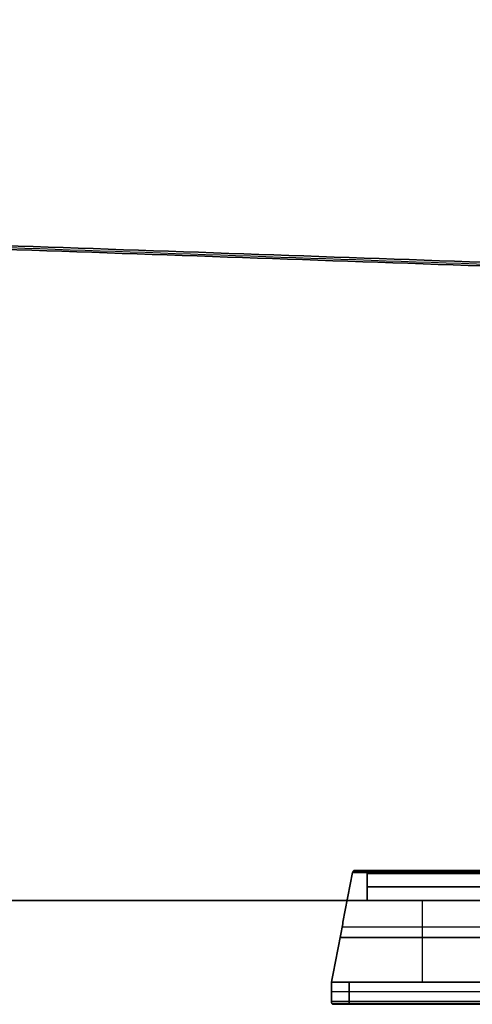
# Model space of a CAD drawing. Header units: millimetres. Extents: x -1100 to 1100, y -7 to 710.
# Tile 345 of 507: x 528 to 558, y -7 to 59. Entities that reach past the tile are written whole.
import ezdxf

# ---------------------------------------------------------------- set-up
doc = ezdxf.new("R2010")
doc.units = ezdxf.units.MM
doc.header["$MEASUREMENT"] = 0
doc.layers.add('IGES LEVEL 17', color=7, linetype='Continuous')
doc.layers.add('IGES LEVEL 3', color=7, linetype='Continuous')

msp = doc.modelspace()

# ---------------------------------------------------------------- linework, layer by layer
at = {"layer": 'IGES LEVEL 17', "extrusion": (0.877896, 1.01308e-14, -0.478852)}
msp.add_arc((1.8, -14.723, 634.698), 0.2, 291.80141, 360, dxfattribs=at)
at = {"layer": 'IGES LEVEL 17', "color": 253, "extrusion": (0.877896, 4.04676e-14, -0.478852)}
msp.add_arc((1.8, -14.723, 634.698), 0.2, 291.80141, 360, dxfattribs=at)
at = {"layer": 'IGES LEVEL 17', "color": 253, "extrusion": (0.877896, -2.69507e-14, -0.478852)}
msp.add_arc((1.8, -14.723, 634.698), 0.2, 291.80141, 360, dxfattribs=at)
at = {"layer": 'IGES LEVEL 17', "extrusion": (0.877896, 0, 0.478852)}
for centre, start, end in [((1.8, 14.723, 634.698), 0, 68.19859), ((1.8, 13.058, 634.698), 270, 0), ((-6.8, 17.658, 634.698), 90, 180), ((-6.8, 15.558, 634.698), 180, 270)]:
    msp.add_arc(centre, 0.2, start, end, dxfattribs=at)
at = {"layer": 'IGES LEVEL 17', "color": 253, "extrusion": (0.877896, 0, 0.478852)}
for centre, start, end in [((1.8, 14.723, 634.698), 0, 68.19859), ((1.8, 14.723, 634.698), 0, 68.19859), ((1.8, 13.058, 634.698), 270, 0), ((1.8, 13.058, 634.698), 270, 0), ((-6.8, 17.658, 634.698), 90, 180), ((-6.8, 17.658, 634.698), 90, 180), ((-6.8, 15.558, 634.698), 180, 270), ((-6.8, 15.558, 634.698), 180, 270)]:
    msp.add_arc(centre, 0.2, start, end, dxfattribs=at)
at = {"layer": 'IGES LEVEL 17', "extrusion": (0.877896, 0, -0.478852)}
for centre, start, end in [((1.8, -13.058, 634.698), 0, 90), ((-6.8, -17.658, 634.698), 180, 270), ((-6.8, -15.558, 634.698), 90, 180)]:
    msp.add_arc(centre, 0.2, start, end, dxfattribs=at)
at = {"layer": 'IGES LEVEL 17', "color": 253, "extrusion": (0.877896, 0, -0.478852)}
for centre, start, end in [((1.8, -13.058, 634.698), 0, 90), ((1.8, -13.058, 634.698), 0, 90), ((-6.8, -17.658, 634.698), 180, 270), ((-6.8, -17.658, 634.698), 180, 270), ((-6.8, -15.558, 634.698), 90, 180)]:
    msp.add_arc(centre, 0.2, start, end, dxfattribs=at)
at = {"layer": 'IGES LEVEL 17', "color": 253, "extrusion": (0.877896, 2.72196e-14, -0.478852)}
msp.add_arc((-6.8, -15.558, 634.698), 0.2, 90, 180, dxfattribs=at)
at = {"layer": 'IGES LEVEL 17'}
for points in [[(550.148, 2, -316.851), (578.68, 2, -332.414), (607.212, 2, -347.977)], [(550.945, 2, -315.39), (550.547, 2, -316.121), (550.148, 2, -316.851)], [(550.148, 2, 316.851), (550.547, 2, 316.121), (550.945, 2, 315.39)], [(607.212, 2, 347.977), (578.68, 2, 332.414), (550.148, 2, 316.851)], [(608.009, 2, -346.515), (579.477, 2, -330.953), (550.945, 2, -315.39)], [(550.945, 2, 315.39), (579.477, 2, 330.953), (608.009, 2, 346.515)], [(550.059, 1.874, -317.014), (549.353, -1.813, -318.309), (548.647, -5.5, -319.604)], [(548.647, -5.5, 319.604), (549.353, -1.813, 318.309), (550.059, 1.874, 317.014)], [(607.123, 1.874, -348.14), (578.591, 1.874, -332.577), (550.059, 1.874, -317.014)], [(550.059, 1.874, 317.014), (578.591, 1.874, 332.577), (607.123, 1.874, 348.14)], [(551.041, 1.8, -315.214), (579.573, 1.8, -330.777), (608.104, 1.8, -346.34)], [(551.041, 0, -315.214), (551.041, 0.9, -315.214), (551.041, 1.8, -315.214)], [(551.041, 1.8, 315.214), (551.041, 0.9, 315.214), (551.041, 0, 315.214)], [(608.104, 1.8, 346.34), (579.573, 1.8, 330.777), (551.041, 1.8, 315.214)], [(551.041, 0, -315.214), (579.573, 0, -330.777), (608.104, 0, -346.34)], [(558.511, 0, -301.519), (554.776, 0, -308.367), (551.041, 0, -315.214)], [(551.041, 0, 315.214), (554.776, 0, 308.367), (558.511, 0, 301.519)], [(551.041, 0, 315.214), (579.573, 0, 330.777), (608.104, 0, 346.34)], [(548.647, -5.5, -319.604), (548.647, -6.15, -319.604), (548.647, -6.8, -319.604)], [(548.647, -5.5, -319.604), (577.179, -5.5, -335.167), (605.71, -5.5, -350.729)], [(548.647, -5.5, 319.604), (577.179, -5.5, 335.167), (605.71, -5.5, 350.729)], [(548.647, -6.8, 319.604), (548.647, -6.15, 319.604), (548.647, -5.5, 319.604)], [(549.844, -5.5, -317.409), (554.776, -5.5, -308.367), (559.708, -5.5, -299.324)], [(549.844, -5.5, -317.409), (578.376, -5.5, -332.972), (606.907, -5.5, -348.535)], [(549.844, -6.8, -317.409), (549.844, -6.15, -317.409), (549.844, -5.5, -317.409)], [(549.844, -5.5, 317.409), (549.844, -6.15, 317.409), (549.844, -6.8, 317.409)], [(549.844, -5.5, 317.409), (578.376, -5.5, 332.972), (606.907, -5.5, 348.535)], [(559.708, -5.5, 299.324), (554.776, -5.5, 308.367), (549.844, -5.5, 317.409)], [(548.647, -6.8, -319.604), (577.179, -6.8, -335.167), (605.71, -6.8, -350.729)], [(605.71, -6.8, 350.729), (577.179, -6.8, 335.167), (548.647, -6.8, 319.604)], [(548.743, -7, -319.428), (549.245, -7, -318.506), (549.748, -7, -317.585)], [(605.806, -7, -350.554), (577.274, -7, -334.991), (548.743, -7, -319.428)], [(548.743, -7, 319.428), (577.274, -7, 334.991), (605.806, -7, 350.554)], [(549.748, -7, 317.585), (549.245, -7, 318.506), (548.743, -7, 319.428)], [(549.748, -7, -317.585), (578.28, -7, -333.147), (606.811, -7, -348.71)], [(606.811, -7, 348.71), (578.28, -7, 333.147), (549.748, -7, 317.585)], [(606.907, -6.8, -348.535), (578.376, -6.8, -332.972), (549.844, -6.8, -317.409)], [(549.844, -6.8, 317.409), (578.376, -6.8, 332.972), (606.907, -6.8, 348.535)]]:
    msp.add_open_spline(points, degree=2, dxfattribs=at)
at = {"layer": 'IGES LEVEL 17', "color": 253}
for points in [[(550.945, 2, -315.39), (550.547, 2, -316.121), (550.148, 2, -316.851)], [(550.148, 2, -316.851), (578.68, 2, -332.414), (607.212, 2, -347.977)], [(550.148, 2, -316.851), (578.68, 2, -332.414), (607.212, 2, -347.977)], [(550.945, 2, -315.39), (550.547, 2, -316.121), (550.148, 2, -316.851)], [(550.148, 2, 316.851), (550.547, 2, 316.121), (550.945, 2, 315.39)], [(607.212, 2, 347.977), (578.68, 2, 332.414), (550.148, 2, 316.851)], [(550.148, 2, 316.851), (550.547, 2, 316.121), (550.945, 2, 315.39)], [(607.212, 2, 347.977), (578.68, 2, 332.414), (550.148, 2, 316.851)], [(550.547, 2, -316.121), (579.078, 2, -331.683), (607.61, 2, -347.246)], [(550.547, 2, 316.121), (579.078, 2, 331.683), (607.61, 2, 347.246)], [(608.009, 2, -346.515), (579.477, 2, -330.953), (550.945, 2, -315.39)], [(608.009, 2, -346.515), (579.477, 2, -330.953), (550.945, 2, -315.39)], [(550.945, 2, 315.39), (579.477, 2, 330.953), (608.009, 2, 346.515)], [(550.945, 2, 315.39), (579.477, 2, 330.953), (608.009, 2, 346.515)], [(550.059, 1.874, -317.014), (549.353, -1.813, -318.309), (548.647, -5.5, -319.604)], [(550.059, 1.874, -317.014), (549.353, -1.813, -318.309), (548.647, -5.5, -319.604)], [(548.647, -5.5, 319.604), (549.353, -1.813, 318.309), (550.059, 1.874, 317.014)], [(548.647, -5.5, 319.604), (549.353, -1.813, 318.309), (550.059, 1.874, 317.014)], [(607.123, 1.874, -348.14), (578.591, 1.874, -332.577), (550.059, 1.874, -317.014)], [(607.123, 1.874, -348.14), (578.591, 1.874, -332.577), (550.059, 1.874, -317.014)], [(550.059, 1.874, 317.014), (578.591, 1.874, 332.577), (607.123, 1.874, 348.14)], [(550.059, 1.874, 317.014), (578.591, 1.874, 332.577), (607.123, 1.874, 348.14)], [(550.095, 1.966, -316.95), (578.626, 1.966, -332.512), (607.158, 1.966, -348.075)], [(550.095, 1.966, 316.95), (578.626, 1.966, 332.512), (607.158, 1.966, 348.075)], [(551.006, 1.955, 315.279), (579.538, 1.955, 330.841), (608.069, 1.955, 346.404)], [(551.013, 1.941, -315.266), (579.545, 1.941, -330.829), (608.076, 1.941, -346.391)], [(551.041, 0, -315.214), (551.041, 0.9, -315.214), (551.041, 1.8, -315.214)], [(551.041, 1.8, -315.214), (579.573, 1.8, -330.777), (608.104, 1.8, -346.34)], [(551.041, 0, -315.214), (551.041, 0.9, -315.214), (551.041, 1.8, -315.214)], [(551.041, 1.8, -315.214), (579.573, 1.8, -330.777), (608.104, 1.8, -346.34)], [(551.041, 1.8, 315.214), (551.041, 0.9, 315.214), (551.041, 0, 315.214)], [(608.104, 1.8, 346.34), (579.573, 1.8, 330.777), (551.041, 1.8, 315.214)], [(551.041, 1.8, 315.214), (551.041, 0.9, 315.214), (551.041, 0, 315.214)], [(608.104, 1.8, 346.34), (579.573, 1.8, 330.777), (551.041, 1.8, 315.214)], [(608.104, 0.9, -346.34), (579.573, 0.9, -330.777), (551.041, 0.9, -315.214)], [(551.041, 0.9, 315.214), (579.573, 0.9, 330.777), (608.104, 0.9, 346.34)], [(558.511, 0, -301.519), (554.776, 0, -308.367), (551.041, 0, -315.214)], [(608.104, 0, -346.34), (579.573, 0, -330.777), (551.041, 0, -315.214)], [(558.511, 0, -301.519), (554.776, 0, -308.367), (551.041, 0, -315.214)], [(551.041, 0, -315.214), (579.573, 0, -330.777), (608.104, 0, -346.34)], [(554.776, -5.5, -308.367), (554.776, -2.75, -308.367), (554.776, 0, -308.367)], [(581.333, 0, -322.852), (568.054, 0, -315.609), (554.776, 0, -308.367)], [(554.776, -5.5, 308.367), (554.776, -2.75, 308.367), (554.776, 0, 308.367)], [(551.041, 0, 315.214), (554.776, 0, 308.367), (558.511, 0, 301.519)], [(608.104, 0, 346.34), (579.573, 0, 330.777), (551.041, 0, 315.214)], [(551.041, 0, 315.214), (554.776, 0, 308.367), (558.511, 0, 301.519)], [(551.041, 0, 315.214), (579.573, 0, 330.777), (608.104, 0, 346.34)], [(581.333, 0, 322.852), (568.054, 0, 315.609), (554.776, 0, 308.367)], [(606.416, -1.813, -349.434), (577.885, -1.813, -333.872), (549.353, -1.813, -318.309)], [(606.416, -1.813, 349.434), (577.885, -1.813, 333.872), (549.353, -1.813, 318.309)], [(549.222, -2.5, -318.55), (554.776, -2.5, -308.367), (560.331, -2.5, -298.183)], [(560.331, -2.5, 298.183), (554.776, -2.5, 308.367), (549.222, -2.5, 318.55)], [(548.647, -5.5, -319.604), (548.647, -6.15, -319.604), (548.647, -6.8, -319.604)], [(605.71, -5.5, -350.729), (577.179, -5.5, -335.167), (548.647, -5.5, -319.604)], [(548.647, -5.5, -319.604), (548.647, -6.15, -319.604), (548.647, -6.8, -319.604)], [(548.647, -5.5, -319.604), (577.179, -5.5, -335.167), (605.71, -5.5, -350.729)], [(548.647, -6.8, 319.604), (548.647, -6.15, 319.604), (548.647, -5.5, 319.604)], [(605.71, -5.5, 350.729), (577.179, -5.5, 335.167), (548.647, -5.5, 319.604)], [(548.647, -6.8, 319.604), (548.647, -6.15, 319.604), (548.647, -5.5, 319.604)], [(548.647, -5.5, 319.604), (577.179, -5.5, 335.167), (605.71, -5.5, 350.729)], [(549.844, -6.8, -317.409), (549.844, -6.15, -317.409), (549.844, -5.5, -317.409)], [(549.844, -5.5, -317.409), (554.776, -5.5, -308.367), (559.708, -5.5, -299.324)], [(606.907, -5.5, -348.535), (578.376, -5.5, -332.972), (549.844, -5.5, -317.409)], [(549.844, -5.5, -317.409), (554.776, -5.5, -308.367), (559.708, -5.5, -299.324)], [(549.844, -6.8, -317.409), (549.844, -6.15, -317.409), (549.844, -5.5, -317.409)], [(549.844, -5.5, -317.409), (578.376, -5.5, -332.972), (606.907, -5.5, -348.535)], [(559.708, -5.5, 299.324), (554.776, -5.5, 308.367), (549.844, -5.5, 317.409)], [(549.844, -5.5, 317.409), (549.844, -6.15, 317.409), (549.844, -6.8, 317.409)], [(606.907, -5.5, 348.535), (578.376, -5.5, 332.972), (549.844, -5.5, 317.409)], [(549.844, -5.5, 317.409), (549.844, -6.15, 317.409), (549.844, -6.8, 317.409)], [(559.708, -5.5, 299.324), (554.776, -5.5, 308.367), (549.844, -5.5, 317.409)], [(549.844, -5.5, 317.409), (578.376, -5.5, 332.972), (606.907, -5.5, 348.535)], [(579.182, -5.5, -321.679), (566.979, -5.5, -315.023), (554.776, -5.5, -308.367)], [(579.182, -5.5, 321.679), (566.979, -5.5, 315.023), (554.776, -5.5, 308.367)], [(605.71, -6.15, -350.729), (577.179, -6.15, -335.167), (548.647, -6.15, -319.604)], [(605.71, -6.15, 350.729), (577.179, -6.15, 335.167), (548.647, -6.15, 319.604)], [(606.907, -6.15, -348.535), (578.376, -6.15, -332.972), (549.844, -6.15, -317.409)], [(606.907, -6.15, 348.535), (578.376, -6.15, 332.972), (549.844, -6.15, 317.409)], [(548.647, -6.8, -319.604), (577.179, -6.8, -335.167), (605.71, -6.8, -350.729)], [(548.647, -6.8, -319.604), (577.179, -6.8, -335.167), (605.71, -6.8, -350.729)], [(605.71, -6.8, 350.729), (577.179, -6.8, 335.167), (548.647, -6.8, 319.604)], [(605.71, -6.8, 350.729), (577.179, -6.8, 335.167), (548.647, -6.8, 319.604)], [(548.675, -6.941, 319.552), (577.207, -6.941, 335.115), (605.738, -6.941, 350.678)], [(548.682, -6.955, -319.54), (577.214, -6.955, -335.102), (605.745, -6.955, -350.665)], [(548.743, -7, -319.428), (549.245, -7, -318.506), (549.748, -7, -317.585)], [(605.806, -7, -350.554), (577.274, -7, -334.991), (548.743, -7, -319.428)], [(548.743, -7, -319.428), (549.245, -7, -318.506), (549.748, -7, -317.585)], [(605.806, -7, -350.554), (577.274, -7, -334.991), (548.743, -7, -319.428)], [(549.748, -7, 317.585), (549.245, -7, 318.506), (548.743, -7, 319.428)], [(548.743, -7, 319.428), (577.274, -7, 334.991), (605.806, -7, 350.554)], [(549.748, -7, 317.585), (549.245, -7, 318.506), (548.743, -7, 319.428)], [(548.743, -7, 319.428), (577.274, -7, 334.991), (605.806, -7, 350.554)], [(606.309, -7, -349.632), (577.777, -7, -334.069), (549.245, -7, -318.506)], [(606.309, -7, 349.632), (577.777, -7, 334.069), (549.245, -7, 318.506)], [(549.748, -7, -317.585), (578.28, -7, -333.147), (606.811, -7, -348.71)], [(549.748, -7, -317.585), (578.28, -7, -333.147), (606.811, -7, -348.71)], [(606.811, -7, 348.71), (578.28, -7, 333.147), (549.748, -7, 317.585)], [(606.811, -7, 348.71), (578.28, -7, 333.147), (549.748, -7, 317.585)], [(549.809, -6.955, 317.473), (578.341, -6.955, 333.036), (606.872, -6.955, 348.599)], [(549.816, -6.941, -317.461), (578.348, -6.941, -333.023), (606.879, -6.941, -348.586)], [(606.907, -6.8, -348.535), (578.376, -6.8, -332.972), (549.844, -6.8, -317.409)], [(606.907, -6.8, -348.535), (578.376, -6.8, -332.972), (549.844, -6.8, -317.409)], [(549.844, -6.8, 317.409), (578.376, -6.8, 332.972), (606.907, -6.8, 348.535)], [(549.844, -6.8, 317.409), (578.376, -6.8, 332.972), (606.907, -6.8, 348.535)]]:
    msp.add_open_spline(points, degree=2, dxfattribs=at)
at = {"layer": 'IGES LEVEL 3'}
for points in [[(601.439, 41.237, -342.363), (341.941, 50.268, -200.818), (82.443, 59.299, -59.274)], [(82.443, 59.299, 59.274), (341.941, 50.268, 200.818), (601.439, 41.237, 342.363)], [(89.626, 59.299, -46.105), (349.124, 50.268, -187.65), (608.622, 41.237, -329.194)], [(608.622, 41.237, 329.194), (349.124, 50.268, 187.65), (89.626, 59.299, 46.105)], [(608.248, 0, -346.076), (320.737, 0, -189.252), (33.226, 0, -32.428)], [(33.226, 0, 32.428), (320.737, 0, 189.252), (608.248, 0, 346.076)], [(40.409, 0, -19.26), (327.92, 0, -176.084), (615.431, 0, -332.908)], [(615.431, 0, 332.908), (327.92, 0, 176.084), (40.409, 0, 19.26)]]:
    msp.add_open_spline(points, degree=2, dxfattribs=at)
at = {"layer": 'IGES LEVEL 3', "color": 253}
for points in [[(82.443, 59.299, -59.274), (341.941, 50.268, -200.818), (601.439, 41.237, -342.363)], [(601.439, 41.237, -342.363), (341.941, 50.268, -200.818), (82.443, 59.299, -59.274)], [(82.443, 59.299, 59.274), (341.941, 50.268, 200.818), (601.439, 41.237, 342.363)], [(82.443, 59.299, 59.274), (341.941, 50.268, 200.818), (601.439, 41.237, 342.363)], [(86.035, 59.299, -52.69), (345.533, 50.268, -194.234), (605.031, 41.237, -335.778)], [(86.035, 59.299, 52.69), (345.533, 50.268, 194.234), (605.031, 41.237, 335.778)], [(89.626, 59.299, -46.105), (349.124, 50.268, -187.65), (608.622, 41.237, -329.194)], [(89.626, 59.299, -46.105), (349.124, 50.268, -187.65), (608.622, 41.237, -329.194)], [(89.626, 59.299, 46.105), (349.124, 50.268, 187.65), (608.622, 41.237, 329.194)], [(608.622, 41.237, 329.194), (349.124, 50.268, 187.65), (89.626, 59.299, 46.105)], [(608.248, 0, -346.076), (320.737, 0, -189.252), (33.226, 0, -32.428)], [(608.248, 0, -346.076), (320.737, 0, -189.252), (33.226, 0, -32.428)], [(608.248, 0, 346.076), (320.737, 0, 189.252), (33.226, 0, 32.428)], [(33.226, 0, 32.428), (320.737, 0, 189.252), (608.248, 0, 346.076)], [(611.839, 0, -339.492), (324.329, 0, -182.668), (36.818, 0, -25.844)], [(611.839, 0, 339.492), (324.329, 0, 182.668), (36.818, 0, 25.844)], [(615.431, 0, -332.908), (327.92, 0, -176.084), (40.409, 0, -19.26)], [(40.409, 0, -19.26), (327.92, 0, -176.084), (615.431, 0, -332.908)], [(615.431, 0, 332.908), (327.92, 0, 176.084), (40.409, 0, 19.26)], [(615.431, 0, 332.908), (327.92, 0, 176.084), (40.409, 0, 19.26)]]:
    msp.add_open_spline(points, degree=2, dxfattribs=at)

doc.saveas('drawing.dxf')
